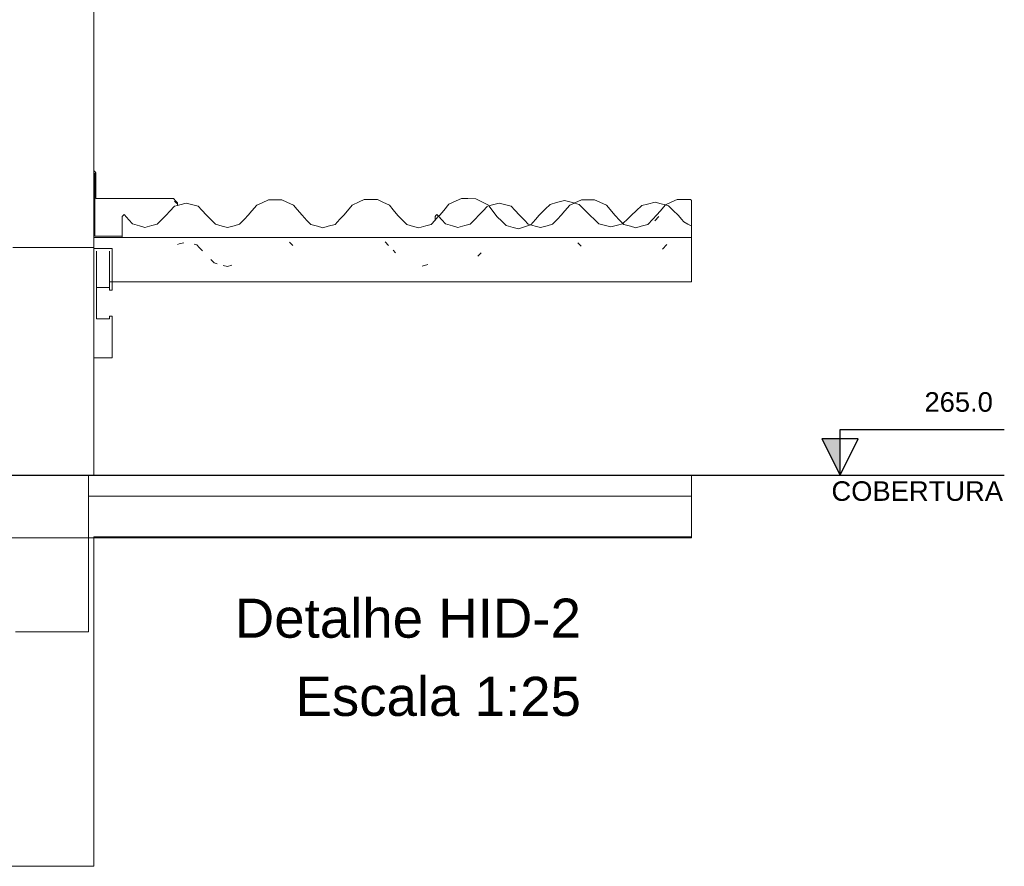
# Model space of a CAD drawing. Header units: millimetres. Extents: x -16331 to -10174, y -4135 to -3584.
# Tile 302 of 456: x -10255 to -10248, y -4014 to -4007. Entities that reach past the tile are written whole.
import ezdxf

# ---------------------------------------------------------------- set-up
doc = ezdxf.new("R2010")
doc.units = ezdxf.units.MM
doc.layers.add('DI-Eixos', color=7, linetype='Continuous')
doc.layers.add('DI-Níveis', color=7, linetype='Continuous')
for name, color, linetype, lineweight in [('DI-Elementos externos em corte', 9, 'Continuous', 18), ('DI-Elementos externos em vista', 9, 'Continuous', 5), ('DI-Títulos', 3, 'Continuous', 5), ('IFC-IfcBuildingElementProxy-Contorno', 250, 'Continuous', 5), ('IFC-IfcRoof-Contorno', 250, 'Continuous', 5)]:
    doc.layers.add(name, color=color, linetype=linetype, lineweight=lineweight)
doc.styles.add('Arial', font='arial.ttf', dxfattribs={"height": 100})

msp = doc.modelspace()

# ---------------------------------------------------------------- hatches: boundary and pattern name
at = {"layer": 'DI-Níveis', "linetype": 'Continuous'}
msp.add_hatch(color=7, dxfattribs=at).paths.add_polyline_path([(-10249.0851, -4010.7552), (-10249.0851, -4010.4752), (-10249.2251, -4010.4752)])

# ---------------------------------------------------------------- linework, layer by layer
at = {"layer": 'DI-Eixos'}
msp.add_line((-10269.9654, -4010.7552), (-10247.8251, -4010.7552), dxfattribs=at)
at = {"layer": 'DI-Elementos externos em corte'}
for p, q in [((-10254.8079, -4008.3905), (-10254.8079, -4006.5444)), ((-10254.8079, -4008.4201), (-10254.8079, -4008.3905)), ((-10254.8079, -4008.7104), (-10254.8079, -4008.4201)), ((-10254.8038, -4008.4242), (-10254.8079, -4008.4201)), ((-10254.7919, -4008.4362), (-10254.8038, -4008.4242)), ((-10254.7999, -4008.4396), (-10254.7999, -4008.5182)), ((-10254.7919, -4008.557), (-10254.7919, -4008.4362)), ((-10254.7999, -4008.5182), (-10254.7999, -4008.6418)), ((-10254.7919, -4008.6337), (-10254.7919, -4008.557)), ((-10254.428, -4008.6337), (-10254.7919, -4008.6337)), ((-10254.1966, -4008.6337), (-10254.428, -4008.6337)), ((-10254.1779, -4008.6527), (-10254.1966, -4008.6337)), ((-10254.1889, -4008.6529), (-10254.1716, -4008.6704)), ((-10254.166, -4008.6647), (-10254.1779, -4008.6527)), ((-10253.467, -4008.6423), (-10253.518, -4008.6658)), ((-10253.4231, -4008.6423), (-10253.467, -4008.6423)), ((-10253.3671, -4008.6424), (-10253.4231, -4008.6423)), ((-10253.3273, -4008.6609), (-10253.3671, -4008.6424)), ((-10252.7335, -4008.6409), (-10252.7738, -4008.6595)), ((-10252.6891, -4008.6411), (-10252.7335, -4008.6409)), ((-10252.6325, -4008.6413), (-10252.6891, -4008.6411)), ((-10252.5923, -4008.6601), (-10252.6325, -4008.6413)), ((-10252.0301, -4008.6516), (-10252.0855, -4008.6768)), ((-10251.9868, -4008.6318), (-10252.0301, -4008.6516)), ((-10251.9393, -4008.6329), (-10251.9868, -4008.6318)), ((-10251.8786, -4008.6343), (-10251.9393, -4008.6329)), ((-10251.8362, -4008.656), (-10251.8786, -4008.6343)), ((-10251.1972, -4008.6473), (-10251.2601, -4008.6643)), ((-10251.148, -4008.6606), (-10251.1972, -4008.6473)), ((-10251.0669, -4008.6423), (-10251.1179, -4008.6658)), ((-10251.023, -4008.6423), (-10251.0669, -4008.6423)), ((-10250.967, -4008.6424), (-10251.023, -4008.6423)), ((-10250.9272, -4008.6609), (-10250.967, -4008.6424)), ((-10250.3334, -4008.6409), (-10250.3737, -4008.6595)), ((-10250.289, -4008.6411), (-10250.3334, -4008.6409)), ((-10250.2324, -4008.6413), (-10250.289, -4008.6411)), ((-10250.2292, -4008.6428), (-10250.2324, -4008.6413)), ((-10250.2251, -4008.6447), (-10250.2292, -4008.6428)), ((-10250.2251, -4008.6666), (-10250.2251, -4008.6447)), ((-10254.8079, -4008.933), (-10254.8079, -4008.7104)), ((-10254.2256, -4008.7306), (-10254.2542, -4008.7604)), ((-10254.1889, -4008.6924), (-10254.2256, -4008.7306)), ((-10254.166, -4008.6861), (-10254.1889, -4008.6924)), ((-10254.1716, -4008.6704), (-10254.166, -4008.6647)), ((-10254.1583, -4008.6839), (-10254.166, -4008.6861)), ((-10254.1492, -4008.6815), (-10254.1583, -4008.6839)), ((-10254.0985, -4008.6674), (-10254.1492, -4008.6815)), ((-10254.0588, -4008.6784), (-10254.0985, -4008.6674)), ((-10254.008, -4008.6924), (-10254.0588, -4008.6784)), ((-10253.9794, -4008.7222), (-10254.008, -4008.6924)), ((-10253.9427, -4008.7604), (-10253.9794, -4008.7222)), ((-10253.5947, -4008.727), (-10253.6234, -4008.7604)), ((-10253.5579, -4008.6841), (-10253.5947, -4008.727)), ((-10253.518, -4008.6658), (-10253.5579, -4008.6841)), ((-10253.2763, -4008.6845), (-10253.3273, -4008.6609)), ((-10253.2477, -4008.718), (-10253.2763, -4008.6845)), ((-10253.2111, -4008.761), (-10253.2477, -4008.718)), ((-10252.8624, -4008.7266), (-10252.8914, -4008.7604)), ((-10252.8254, -4008.6832), (-10252.8624, -4008.7266)), ((-10252.7738, -4008.6595), (-10252.8254, -4008.6832)), ((-10252.5409, -4008.6843), (-10252.5923, -4008.6601)), ((-10252.5123, -4008.7184), (-10252.5409, -4008.6843)), ((-10252.4755, -4008.762), (-10252.5123, -4008.7184)), ((-10252.1247, -4008.7238), (-10252.1553, -4008.7604)), ((-10252.0855, -4008.6768), (-10252.1247, -4008.7238)), ((-10251.8255, -4008.7306), (-10251.8541, -4008.7604)), ((-10251.782, -4008.6837), (-10251.8362, -4008.656)), ((-10251.7888, -4008.6924), (-10251.8255, -4008.7306)), ((-10251.7777, -4008.6893), (-10251.782, -4008.6837)), ((-10251.7491, -4008.6815), (-10251.7777, -4008.6893)), ((-10251.753, -4008.7217), (-10251.7777, -4008.6893)), ((-10251.716, -4008.7704), (-10251.753, -4008.7217)), ((-10251.6984, -4008.6674), (-10251.7491, -4008.6815)), ((-10251.6587, -4008.6784), (-10251.6984, -4008.6674)), ((-10251.6079, -4008.6924), (-10251.6587, -4008.6784)), ((-10251.5793, -4008.7222), (-10251.6079, -4008.6924)), ((-10251.5426, -4008.7604), (-10251.5793, -4008.7222)), ((-10251.3452, -4008.7139), (-10251.3914, -4008.7604)), ((-10251.3092, -4008.6776), (-10251.3452, -4008.7139)), ((-10251.2601, -4008.6643), (-10251.3092, -4008.6776)), ((-10251.1946, -4008.727), (-10251.2233, -4008.7604)), ((-10251.1578, -4008.6841), (-10251.1946, -4008.727)), ((-10251.122, -4008.6676), (-10251.1578, -4008.6841)), ((-10251.122, -4008.6676), (-10251.148, -4008.6606)), ((-10251.1179, -4008.6658), (-10251.122, -4008.6676)), ((-10251.0851, -4008.6776), (-10251.122, -4008.6676)), ((-10251.0491, -4008.7139), (-10251.0851, -4008.6776)), ((-10251.003, -4008.7604), (-10251.0491, -4008.7139)), ((-10250.8762, -4008.6845), (-10250.9272, -4008.6609)), ((-10250.8476, -4008.718), (-10250.8762, -4008.6845)), ((-10250.811, -4008.761), (-10250.8476, -4008.718)), ((-10250.6496, -4008.7281), (-10250.6836, -4008.7604)), ((-10250.6059, -4008.6866), (-10250.6496, -4008.7281)), ((-10250.5606, -4008.6752), (-10250.6059, -4008.6866)), ((-10250.5026, -4008.6605), (-10250.5606, -4008.6752)), ((-10250.4574, -4008.6729), (-10250.5026, -4008.6605)), ((-10250.4623, -4008.7266), (-10250.4913, -4008.7604)), ((-10250.4253, -4008.6832), (-10250.4623, -4008.7266)), ((-10250.4242, -4008.682), (-10250.4574, -4008.6729)), ((-10250.4232, -4008.6823), (-10250.4242, -4008.682)), ((-10250.3737, -4008.6595), (-10250.4232, -4008.6823)), ((-10250.3997, -4008.6887), (-10250.4232, -4008.6823)), ((-10250.3663, -4008.7217), (-10250.3997, -4008.6887)), ((-10250.3235, -4008.764), (-10250.3663, -4008.7217)), ((-10250.2251, -4008.6721), (-10250.2251, -4008.6666)), ((-10254.5762, -4008.7556), (-10254.5909, -4008.7706)), ((-10254.5389, -4008.7959), (-10254.5762, -4008.7556)), ((-10254.5099, -4008.8272), (-10254.5389, -4008.7959)), ((-10254.2842, -4008.7909), (-10254.3227, -4008.8301)), ((-10254.2542, -4008.7604), (-10254.2842, -4008.7909)), ((-10253.9051, -4008.7996), (-10253.9427, -4008.7604)), ((-10253.8758, -4008.8301), (-10253.9051, -4008.7996)), ((-10253.6527, -4008.791), (-10253.6903, -4008.8301)), ((-10253.6234, -4008.7604), (-10253.6527, -4008.791)), ((-10253.1734, -4008.8005), (-10253.2111, -4008.761)), ((-10253.1442, -4008.8313), (-10253.1734, -4008.8005)), ((-10252.9206, -4008.7913), (-10252.958, -4008.831)), ((-10252.8914, -4008.7604), (-10252.9206, -4008.7913)), ((-10252.4378, -4008.8018), (-10252.4755, -4008.762)), ((-10252.4085, -4008.8328), (-10252.4378, -4008.8018)), ((-10252.1908, -4008.7987), (-10252.2216, -4008.8319)), ((-10252.1844, -4008.764), (-10252.1908, -4008.7706)), ((-10252.1843, -4008.7917), (-10252.1908, -4008.7987)), ((-10252.1761, -4008.7556), (-10252.1844, -4008.764)), ((-10252.1635, -4008.7693), (-10252.1843, -4008.7917)), ((-10252.1635, -4008.7693), (-10252.1761, -4008.7556)), ((-10252.1553, -4008.7604), (-10252.1635, -4008.7693)), ((-10252.1388, -4008.7959), (-10252.1635, -4008.7693)), ((-10252.1098, -4008.8272), (-10252.1388, -4008.7959)), ((-10251.8841, -4008.7909), (-10251.9226, -4008.8301)), ((-10251.8541, -4008.7604), (-10251.8841, -4008.7909)), ((-10251.6768, -4008.8099), (-10251.716, -4008.7704)), ((-10251.505, -4008.7996), (-10251.5426, -4008.7604)), ((-10251.4757, -4008.8301), (-10251.505, -4008.7996)), ((-10251.42, -4008.793), (-10251.4567, -4008.8348)), ((-10251.3914, -4008.7604), (-10251.42, -4008.793)), ((-10251.2526, -4008.791), (-10251.2902, -4008.8301)), ((-10251.2233, -4008.7604), (-10251.2526, -4008.791)), ((-10250.9645, -4008.7973), (-10251.003, -4008.7604)), ((-10250.9346, -4008.8261), (-10250.9645, -4008.7973)), ((-10250.7733, -4008.8005), (-10250.811, -4008.761)), ((-10250.7505, -4008.8246), (-10250.7733, -4008.8005)), ((-10250.7135, -4008.7892), (-10250.7505, -4008.8246)), ((-10250.6836, -4008.7604), (-10250.7135, -4008.7892)), ((-10250.5205, -4008.7913), (-10250.5579, -4008.831)), ((-10250.4913, -4008.7604), (-10250.5205, -4008.7913)), ((-10250.5063, -4008.8046), (-10250.4738, -4008.7703)), ((-10250.3003, -4008.7909), (-10250.3235, -4008.764)), ((-10250.2823, -4008.8118), (-10250.3003, -4008.7909)), ((-10254.4574, -4008.8426), (-10254.5099, -4008.8272)), ((-10254.4166, -4008.8546), (-10254.4574, -4008.8426)), ((-10254.3638, -4008.8408), (-10254.4166, -4008.8546)), ((-10254.3227, -4008.8301), (-10254.3638, -4008.8408)), ((-10253.8236, -4008.8446), (-10253.8758, -4008.8301)), ((-10253.783, -4008.8558), (-10253.8236, -4008.8446)), ((-10253.7309, -4008.8413), (-10253.783, -4008.8558)), ((-10253.6903, -4008.8301), (-10253.7309, -4008.8413)), ((-10253.0918, -4008.8458), (-10253.1442, -4008.8313)), ((-10253.0511, -4008.8571), (-10253.0918, -4008.8458)), ((-10253.0104, -4008.8457), (-10253.0511, -4008.8571)), ((-10252.958, -4008.831), (-10253.0104, -4008.8457)), ((-10252.3558, -4008.8473), (-10252.4085, -4008.8328)), ((-10252.3149, -4008.8586), (-10252.3558, -4008.8473)), ((-10252.2624, -4008.8436), (-10252.3149, -4008.8586)), ((-10252.2216, -4008.8319), (-10252.2624, -4008.8436)), ((-10252.0573, -4008.8426), (-10252.1098, -4008.8272)), ((-10252.0165, -4008.8546), (-10252.0573, -4008.8426)), ((-10251.9637, -4008.8408), (-10252.0165, -4008.8546)), ((-10251.9226, -4008.8301), (-10251.9637, -4008.8408)), ((-10251.6463, -4008.8406), (-10251.6768, -4008.8099)), ((-10251.5925, -4008.854), (-10251.6463, -4008.8406)), ((-10251.5507, -4008.8644), (-10251.5925, -4008.854)), ((-10251.4978, -4008.8478), (-10251.5507, -4008.8644)), ((-10251.4577, -4008.8351), (-10251.4978, -4008.8478)), ((-10251.4577, -4008.8351), (-10251.4757, -4008.8301)), ((-10251.4567, -4008.8348), (-10251.4577, -4008.8351)), ((-10251.4235, -4008.8446), (-10251.4577, -4008.8351)), ((-10251.3829, -4008.8558), (-10251.4235, -4008.8446)), ((-10251.3308, -4008.8413), (-10251.3829, -4008.8558)), ((-10251.2902, -4008.8301), (-10251.3308, -4008.8413)), ((-10250.8832, -4008.8395), (-10250.9346, -4008.8261)), ((-10250.8433, -4008.8499), (-10250.8832, -4008.8395)), ((-10250.7919, -4008.8365), (-10250.8433, -4008.8499)), ((-10250.752, -4008.8261), (-10250.7919, -4008.8365)), ((-10250.7505, -4008.8246), (-10250.752, -4008.8261)), ((-10250.7496, -4008.8255), (-10250.7505, -4008.8246)), ((-10250.7441, -4008.8313), (-10250.7496, -4008.8255)), ((-10250.6917, -4008.8458), (-10250.7441, -4008.8313)), ((-10250.651, -4008.8571), (-10250.6917, -4008.8458)), ((-10250.6103, -4008.8457), (-10250.651, -4008.8571)), ((-10250.5579, -4008.831), (-10250.6103, -4008.8457)), ((-10250.2516, -4008.8292), (-10250.2823, -4008.8118)), ((-10250.2277, -4008.8428), (-10250.2516, -4008.8292)), ((-10250.2265, -4008.843), (-10250.2277, -4008.8428)), ((-10250.2251, -4008.8432), (-10250.2265, -4008.843)), ((-10250.2251, -4008.8535), (-10250.2251, -4008.8432)), ((-10250.2251, -4008.8539), (-10250.2251, -4008.8535)), ((-10250.2251, -4008.8632), (-10250.2251, -4008.8539)), ((-10254.8079, -4008.933), (-10254.8079, -4008.9672)), ((-10254.7047, -4008.933), (-10254.8079, -4008.933)), ((-10254.8079, -4009.0094), (-10254.8079, -4008.933)), ((-10254.5928, -4008.933), (-10254.7047, -4008.933)), ((-10254.4312, -4008.933), (-10254.5928, -4008.933)), ((-10254.2195, -4008.933), (-10254.4312, -4008.933)), ((-10254.1877, -4008.933), (-10254.2195, -4008.933)), ((-10254.166, -4008.933), (-10254.1877, -4008.933)), ((-10254.1555, -4008.933), (-10254.166, -4008.933)), ((-10254.1256, -4008.933), (-10254.1555, -4008.933)), ((-10254.1231, -4008.933), (-10254.1256, -4008.933)), ((-10254.0724, -4008.933), (-10254.1231, -4008.933)), ((-10254.0714, -4008.933), (-10254.0724, -4008.933)), ((-10253.9775, -4008.933), (-10254.0714, -4008.933)), ((-10253.9119, -4008.933), (-10253.9775, -4008.933)), ((-10253.8549, -4008.933), (-10253.9119, -4008.933)), ((-10253.6057, -4008.933), (-10253.8549, -4008.933)), ((-10253.4948, -4008.933), (-10253.6057, -4008.933)), ((-10253.4276, -4008.933), (-10253.4948, -4008.933)), ((-10253.406, -4008.933), (-10253.4276, -4008.933)), ((-10253.3393, -4008.933), (-10253.406, -4008.933)), ((-10252.9863, -4008.933), (-10253.3393, -4008.933)), ((-10252.8046, -4008.933), (-10252.9863, -4008.933)), ((-10252.6897, -4008.933), (-10252.8046, -4008.933)), ((-10252.6778, -4008.933), (-10252.6897, -4008.933)), ((-10252.6039, -4008.933), (-10252.6778, -4008.933)), ((-10252.6029, -4008.933), (-10252.6039, -4008.933)), ((-10252.3266, -4008.933), (-10252.6029, -4008.933)), ((-10252.3046, -4008.933), (-10252.3266, -4008.933)), ((-10252.1927, -4008.933), (-10252.3046, -4008.933)), ((-10252.0416, -4008.933), (-10252.1927, -4008.933)), ((-10252.0307, -4008.933), (-10252.0416, -4008.933)), ((-10251.9899, -4008.933), (-10252.0307, -4008.933)), ((-10251.8855, -4008.933), (-10251.9899, -4008.933)), ((-10251.8424, -4008.933), (-10251.8855, -4008.933)), ((-10251.8337, -4008.933), (-10251.8424, -4008.933)), ((-10251.8194, -4008.933), (-10251.8337, -4008.933)), ((-10251.7255, -4008.933), (-10251.8194, -4008.933)), ((-10251.723, -4008.933), (-10251.7255, -4008.933)), ((-10251.6723, -4008.933), (-10251.723, -4008.933)), ((-10251.6713, -4008.933), (-10251.6723, -4008.933)), ((-10251.662, -4008.933), (-10251.6713, -4008.933)), ((-10251.5774, -4008.933), (-10251.662, -4008.933)), ((-10251.2626, -4008.933), (-10251.5774, -4008.933)), ((-10251.252, -4008.933), (-10251.2626, -4008.933)), ((-10251.2055, -4008.933), (-10251.252, -4008.933)), ((-10251.1409, -4008.933), (-10251.2055, -4008.933)), ((-10251.1365, -4008.933), (-10251.1409, -4008.933)), ((-10251.0947, -4008.933), (-10251.1365, -4008.933)), ((-10251.0275, -4008.933), (-10251.0947, -4008.933)), ((-10251.0059, -4008.933), (-10251.0275, -4008.933)), ((-10250.9392, -4008.933), (-10251.0059, -4008.933)), ((-10250.6967, -4008.933), (-10250.9392, -4008.933)), ((-10250.6114, -4008.933), (-10250.6967, -4008.933)), ((-10250.6078, -4008.933), (-10250.6114, -4008.933)), ((-10250.5912, -4008.933), (-10250.6078, -4008.933)), ((-10250.5444, -4008.933), (-10250.5912, -4008.933)), ((-10250.4656, -4008.933), (-10250.5444, -4008.933)), ((-10250.4398, -4008.933), (-10250.4656, -4008.933)), ((-10250.4042, -4008.933), (-10250.4398, -4008.933)), ((-10250.3636, -4008.933), (-10250.4042, -4008.933)), ((-10250.2895, -4008.933), (-10250.3636, -4008.933)), ((-10250.2777, -4008.933), (-10250.2895, -4008.933)), ((-10250.2251, -4008.933), (-10250.2777, -4008.933)), ((-10250.2251, -4008.9511), (-10250.2251, -4008.933)), ((-10250.2251, -4008.9886), (-10250.2251, -4008.9511)), ((-10254.8079, -4009.0095), (-10255.4279, -4009.0095)), ((-10254.8079, -4008.9672), (-10254.8079, -4008.9937)), ((-10254.8079, -4009.0169), (-10254.8079, -4009.0095)), ((-10254.753, -4009.0169), (-10254.8079, -4009.0169)), ((-10254.8079, -4009.0169), (-10254.8079, -4009.2726)), ((-10254.8079, -4009.2726), (-10254.8079, -4009.0169)), ((-10254.6679, -4009.0169), (-10254.753, -4009.0169)), ((-10254.6679, -4009.0414), (-10254.6679, -4009.0169)), ((-10250.2251, -4008.991), (-10250.2251, -4008.9886)), ((-10250.2251, -4008.9937), (-10250.2251, -4008.991)), ((-10254.7879, -4009.2726), (-10254.7879, -4009.0371)), ((-10254.6879, -4009.0371), (-10254.6879, -4009.0494)), ((-10254.6879, -4009.0494), (-10254.6879, -4009.0573)), ((-10254.6679, -4009.0573), (-10254.6679, -4009.0414)), ((-10254.8079, -4009.2726), (-10254.8079, -4009.316)), ((-10254.8079, -4009.854), (-10254.8079, -4009.2726)), ((-10254.8079, -4009.316), (-10254.8079, -4009.3577)), ((-10254.7879, -4009.316), (-10254.7879, -4009.2726)), ((-10254.7879, -4009.3532), (-10254.7879, -4009.316)), ((-10254.8079, -4009.3577), (-10254.8079, -4009.575)), ((-10254.7879, -4009.5548), (-10254.7879, -4009.3532)), ((-10254.7492, -4009.5548), (-10254.7879, -4009.5548)), ((-10254.6879, -4009.5548), (-10254.7492, -4009.5548)), ((-10254.6879, -4009.5346), (-10254.6879, -4009.547)), ((-10254.6802, -4009.5346), (-10254.6879, -4009.5346)), ((-10254.6879, -4009.547), (-10254.6879, -4009.5548)), ((-10254.6679, -4009.5346), (-10254.6802, -4009.5346)), ((-10254.6679, -4009.5594), (-10254.6679, -4009.5346)), ((-10254.6679, -4009.575), (-10254.6679, -4009.5594)), ((-10254.8079, -4010.2052), (-10254.8079, -4009.854)), ((-10254.8079, -4010.2473), (-10254.8079, -4010.2052)), ((-10254.8079, -4010.2531), (-10254.8079, -4010.2473)), ((-10254.8079, -4010.7556), (-10254.8079, -4010.2531)), ((-10254.8479, -4010.7556), (-10255.4079, -4010.7556)), ((-10255.4079, -4010.7556), (-10255.2805, -4010.7556)), ((-10255.1125, -4010.7556), (-10255.4079, -4010.7556)), ((-10255.2805, -4010.7556), (-10255.1378, -4010.7556)), ((-10255.1378, -4010.7556), (-10254.8479, -4010.7556)), ((-10254.8479, -4010.7556), (-10255.1125, -4010.7556)), ((-10254.8079, -4010.7556), (-10254.8479, -4010.7556)), ((-10254.8479, -4010.7556), (-10254.8079, -4010.7556)), ((-10254.8479, -4011.2356), (-10254.8479, -4010.7556)), ((-10254.8479, -4010.7556), (-10254.8479, -4010.8139)), ((-10254.8079, -4010.7556), (-10254.8479, -4010.7556)), ((-10250.2251, -4010.7556), (-10254.8079, -4010.7556)), ((-10250.2251, -4010.7556), (-10251.622, -4010.7556)), ((-10250.2251, -4010.9156), (-10250.2251, -4010.7556)), ((-10250.2251, -4010.7808), (-10250.2251, -4010.7556)), ((-10254.8479, -4010.8139), (-10254.8479, -4010.9156)), ((-10250.2251, -4010.8925), (-10250.2251, -4010.7808)), ((-10254.8479, -4010.9156), (-10251.622, -4010.9156)), ((-10251.622, -4010.9156), (-10250.2251, -4010.9156)), ((-10250.2251, -4010.9156), (-10250.2251, -4010.8925)), ((-10250.2251, -4011.1028), (-10250.2251, -4010.9156)), ((-10250.2251, -4011.2276), (-10250.2251, -4011.1028)), ((-10255.4475, -4011.2356), (-10254.8079, -4011.2356)), ((-10255.1505, -4011.2356), (-10255.4079, -4011.2356)), ((-10254.8479, -4011.2356), (-10255.1505, -4011.2356)), ((-10254.8079, -4011.2356), (-10254.8479, -4011.2356)), ((-10254.8479, -4011.3886), (-10254.8479, -4011.2356)), ((-10254.8079, -4011.2276), (-10254.8079, -4011.2305)), ((-10251.8927, -4011.2276), (-10254.8079, -4011.2276)), ((-10254.8079, -4011.2305), (-10254.8079, -4011.2356)), ((-10254.8079, -4011.2356), (-10254.6055, -4011.2356)), ((-10254.8079, -4011.2356), (-10251.3144, -4011.2356)), ((-10254.8075, -4011.2356), (-10254.8079, -4011.2356)), ((-10254.8075, -4011.9556), (-10254.8075, -4011.2356)), ((-10254.6055, -4011.2356), (-10250.2251, -4011.2356)), ((-10250.2251, -4011.2276), (-10251.8927, -4011.2276)), ((-10251.3144, -4011.2356), (-10250.2251, -4011.2356)), ((-10250.2251, -4011.2356), (-10250.2251, -4011.2276)), ((-10250.2251, -4011.2337), (-10250.2251, -4011.2276)), ((-10250.2251, -4011.2347), (-10250.2251, -4011.2337)), ((-10250.2251, -4011.2356), (-10250.2251, -4011.2347)), ((-10254.8479, -4011.9556), (-10254.8479, -4011.3886)), ((-10255.4079, -4011.9556), (-10255.1433, -4011.9556)), ((-10255.1433, -4011.9556), (-10254.8479, -4011.9556)), ((-10254.8075, -4012.6277), (-10254.8075, -4011.9556)), ((-10254.8075, -4013.7556), (-10254.8075, -4012.6277)), ((-10255.4475, -4013.7556), (-10255.2392, -4013.7556)), ((-10255.2392, -4013.7556), (-10255.0481, -4013.7556)), ((-10255.0481, -4013.7556), (-10254.8075, -4013.7556))]:
    msp.add_line(p, q, dxfattribs=at)
at = {"layer": 'DI-Elementos externos em corte', "lineweight": 5}
for p, q in [((-10254.8079, -4008.3905), (-10254.8079, -4006.5444)), ((-10254.8079, -4008.4201), (-10254.8079, -4008.3905)), ((-10254.8079, -4008.7104), (-10254.8079, -4008.4201)), ((-10254.8038, -4008.4242), (-10254.8079, -4008.4201)), ((-10254.7919, -4008.4362), (-10254.8038, -4008.4242)), ((-10254.7999, -4008.4396), (-10254.7999, -4008.5182)), ((-10254.7919, -4008.557), (-10254.7919, -4008.4362)), ((-10254.7999, -4008.5182), (-10254.7999, -4008.6418)), ((-10254.7919, -4008.6337), (-10254.7919, -4008.557)), ((-10254.428, -4008.6337), (-10254.7919, -4008.6337)), ((-10254.1966, -4008.6337), (-10254.428, -4008.6337)), ((-10254.1779, -4008.6527), (-10254.1966, -4008.6337)), ((-10254.1889, -4008.6529), (-10254.1716, -4008.6704)), ((-10254.166, -4008.6647), (-10254.1779, -4008.6527)), ((-10253.467, -4008.6423), (-10253.518, -4008.6658)), ((-10253.4231, -4008.6423), (-10253.467, -4008.6423)), ((-10253.3671, -4008.6424), (-10253.4231, -4008.6423)), ((-10253.3273, -4008.6609), (-10253.3671, -4008.6424)), ((-10252.7335, -4008.6409), (-10252.7738, -4008.6595)), ((-10252.6891, -4008.6411), (-10252.7335, -4008.6409)), ((-10252.6325, -4008.6413), (-10252.6891, -4008.6411)), ((-10252.5923, -4008.6601), (-10252.6325, -4008.6413)), ((-10252.0301, -4008.6516), (-10252.0855, -4008.6768)), ((-10251.9868, -4008.6318), (-10252.0301, -4008.6516)), ((-10251.9393, -4008.6329), (-10251.9868, -4008.6318)), ((-10251.8786, -4008.6343), (-10251.9393, -4008.6329)), ((-10251.8362, -4008.656), (-10251.8786, -4008.6343)), ((-10251.1972, -4008.6473), (-10251.2601, -4008.6643)), ((-10251.148, -4008.6606), (-10251.1972, -4008.6473)), ((-10251.0669, -4008.6423), (-10251.1179, -4008.6658)), ((-10251.023, -4008.6423), (-10251.0669, -4008.6423)), ((-10250.967, -4008.6424), (-10251.023, -4008.6423)), ((-10250.9272, -4008.6609), (-10250.967, -4008.6424)), ((-10250.3334, -4008.6409), (-10250.3737, -4008.6595)), ((-10250.289, -4008.6411), (-10250.3334, -4008.6409)), ((-10250.2324, -4008.6413), (-10250.289, -4008.6411)), ((-10250.2292, -4008.6428), (-10250.2324, -4008.6413)), ((-10250.2251, -4008.6447), (-10250.2292, -4008.6428)), ((-10250.2251, -4008.6666), (-10250.2251, -4008.6447)), ((-10254.8079, -4008.933), (-10254.8079, -4008.7104)), ((-10254.2256, -4008.7306), (-10254.2542, -4008.7604)), ((-10254.1889, -4008.6924), (-10254.2256, -4008.7306)), ((-10254.166, -4008.6861), (-10254.1889, -4008.6924)), ((-10254.1716, -4008.6704), (-10254.166, -4008.6647)), ((-10254.1583, -4008.6839), (-10254.166, -4008.6861)), ((-10254.1492, -4008.6815), (-10254.1583, -4008.6839)), ((-10254.0985, -4008.6674), (-10254.1492, -4008.6815)), ((-10254.0588, -4008.6784), (-10254.0985, -4008.6674)), ((-10254.008, -4008.6924), (-10254.0588, -4008.6784)), ((-10253.9794, -4008.7222), (-10254.008, -4008.6924)), ((-10253.9427, -4008.7604), (-10253.9794, -4008.7222)), ((-10253.5947, -4008.727), (-10253.6234, -4008.7604)), ((-10253.5579, -4008.6841), (-10253.5947, -4008.727)), ((-10253.518, -4008.6658), (-10253.5579, -4008.6841)), ((-10253.2763, -4008.6845), (-10253.3273, -4008.6609)), ((-10253.2477, -4008.718), (-10253.2763, -4008.6845)), ((-10253.2111, -4008.761), (-10253.2477, -4008.718)), ((-10252.8624, -4008.7266), (-10252.8914, -4008.7604)), ((-10252.8254, -4008.6832), (-10252.8624, -4008.7266)), ((-10252.7738, -4008.6595), (-10252.8254, -4008.6832)), ((-10252.5409, -4008.6843), (-10252.5923, -4008.6601)), ((-10252.5123, -4008.7184), (-10252.5409, -4008.6843)), ((-10252.4755, -4008.762), (-10252.5123, -4008.7184)), ((-10252.1247, -4008.7238), (-10252.1553, -4008.7604)), ((-10252.0855, -4008.6768), (-10252.1247, -4008.7238)), ((-10251.8255, -4008.7306), (-10251.8541, -4008.7604)), ((-10251.782, -4008.6837), (-10251.8362, -4008.656)), ((-10251.7888, -4008.6924), (-10251.8255, -4008.7306)), ((-10251.7777, -4008.6893), (-10251.782, -4008.6837)), ((-10251.7491, -4008.6815), (-10251.7777, -4008.6893)), ((-10251.753, -4008.7217), (-10251.7777, -4008.6893)), ((-10251.716, -4008.7704), (-10251.753, -4008.7217)), ((-10251.6984, -4008.6674), (-10251.7491, -4008.6815)), ((-10251.6587, -4008.6784), (-10251.6984, -4008.6674)), ((-10251.6079, -4008.6924), (-10251.6587, -4008.6784)), ((-10251.5793, -4008.7222), (-10251.6079, -4008.6924)), ((-10251.5426, -4008.7604), (-10251.5793, -4008.7222)), ((-10251.3452, -4008.7139), (-10251.3914, -4008.7604)), ((-10251.3092, -4008.6776), (-10251.3452, -4008.7139)), ((-10251.2601, -4008.6643), (-10251.3092, -4008.6776)), ((-10251.1946, -4008.727), (-10251.2233, -4008.7604)), ((-10251.1578, -4008.6841), (-10251.1946, -4008.727)), ((-10251.122, -4008.6676), (-10251.1578, -4008.6841)), ((-10251.122, -4008.6676), (-10251.148, -4008.6606)), ((-10251.1179, -4008.6658), (-10251.122, -4008.6676)), ((-10251.0851, -4008.6776), (-10251.122, -4008.6676)), ((-10251.0491, -4008.7139), (-10251.0851, -4008.6776)), ((-10251.003, -4008.7604), (-10251.0491, -4008.7139)), ((-10250.8762, -4008.6845), (-10250.9272, -4008.6609)), ((-10250.8476, -4008.718), (-10250.8762, -4008.6845)), ((-10250.811, -4008.761), (-10250.8476, -4008.718)), ((-10250.6496, -4008.7281), (-10250.6836, -4008.7604)), ((-10250.6059, -4008.6866), (-10250.6496, -4008.7281)), ((-10250.5606, -4008.6752), (-10250.6059, -4008.6866)), ((-10250.5026, -4008.6605), (-10250.5606, -4008.6752)), ((-10250.4574, -4008.6729), (-10250.5026, -4008.6605)), ((-10250.4623, -4008.7266), (-10250.4913, -4008.7604)), ((-10250.4253, -4008.6832), (-10250.4623, -4008.7266)), ((-10250.4242, -4008.682), (-10250.4574, -4008.6729)), ((-10250.4232, -4008.6823), (-10250.4242, -4008.682)), ((-10250.3737, -4008.6595), (-10250.4232, -4008.6823)), ((-10250.3997, -4008.6887), (-10250.4232, -4008.6823)), ((-10250.3663, -4008.7217), (-10250.3997, -4008.6887)), ((-10250.3235, -4008.764), (-10250.3663, -4008.7217)), ((-10250.2251, -4008.6721), (-10250.2251, -4008.6666)), ((-10254.5762, -4008.7556), (-10254.5909, -4008.7706)), ((-10254.5389, -4008.7959), (-10254.5762, -4008.7556)), ((-10254.5099, -4008.8272), (-10254.5389, -4008.7959)), ((-10254.2842, -4008.7909), (-10254.3227, -4008.8301)), ((-10254.2542, -4008.7604), (-10254.2842, -4008.7909)), ((-10253.9051, -4008.7996), (-10253.9427, -4008.7604)), ((-10253.8758, -4008.8301), (-10253.9051, -4008.7996)), ((-10253.6527, -4008.791), (-10253.6903, -4008.8301)), ((-10253.6234, -4008.7604), (-10253.6527, -4008.791)), ((-10253.1734, -4008.8005), (-10253.2111, -4008.761)), ((-10253.1442, -4008.8313), (-10253.1734, -4008.8005)), ((-10252.9206, -4008.7913), (-10252.958, -4008.831)), ((-10252.8914, -4008.7604), (-10252.9206, -4008.7913)), ((-10252.4378, -4008.8018), (-10252.4755, -4008.762)), ((-10252.4085, -4008.8328), (-10252.4378, -4008.8018)), ((-10252.1908, -4008.7987), (-10252.2216, -4008.8319)), ((-10252.1844, -4008.764), (-10252.1908, -4008.7706)), ((-10252.1843, -4008.7917), (-10252.1908, -4008.7987)), ((-10252.1761, -4008.7556), (-10252.1844, -4008.764)), ((-10252.1635, -4008.7693), (-10252.1843, -4008.7917)), ((-10252.1635, -4008.7693), (-10252.1761, -4008.7556)), ((-10252.1553, -4008.7604), (-10252.1635, -4008.7693)), ((-10252.1388, -4008.7959), (-10252.1635, -4008.7693)), ((-10252.1098, -4008.8272), (-10252.1388, -4008.7959)), ((-10251.8841, -4008.7909), (-10251.9226, -4008.8301)), ((-10251.8541, -4008.7604), (-10251.8841, -4008.7909)), ((-10251.6768, -4008.8099), (-10251.716, -4008.7704)), ((-10251.505, -4008.7996), (-10251.5426, -4008.7604)), ((-10251.4757, -4008.8301), (-10251.505, -4008.7996)), ((-10251.42, -4008.793), (-10251.4567, -4008.8348)), ((-10251.3914, -4008.7604), (-10251.42, -4008.793)), ((-10251.2526, -4008.791), (-10251.2902, -4008.8301)), ((-10251.2233, -4008.7604), (-10251.2526, -4008.791)), ((-10250.9645, -4008.7973), (-10251.003, -4008.7604)), ((-10250.9346, -4008.8261), (-10250.9645, -4008.7973)), ((-10250.7733, -4008.8005), (-10250.811, -4008.761)), ((-10250.7505, -4008.8246), (-10250.7733, -4008.8005)), ((-10250.7135, -4008.7892), (-10250.7505, -4008.8246)), ((-10250.6836, -4008.7604), (-10250.7135, -4008.7892)), ((-10250.5205, -4008.7913), (-10250.5579, -4008.831)), ((-10250.4913, -4008.7604), (-10250.5205, -4008.7913)), ((-10250.5063, -4008.8046), (-10250.4738, -4008.7703)), ((-10250.3003, -4008.7909), (-10250.3235, -4008.764)), ((-10250.2823, -4008.8118), (-10250.3003, -4008.7909)), ((-10254.4574, -4008.8426), (-10254.5099, -4008.8272)), ((-10254.4166, -4008.8546), (-10254.4574, -4008.8426)), ((-10254.3638, -4008.8408), (-10254.4166, -4008.8546)), ((-10254.3227, -4008.8301), (-10254.3638, -4008.8408)), ((-10253.8236, -4008.8446), (-10253.8758, -4008.8301)), ((-10253.783, -4008.8558), (-10253.8236, -4008.8446)), ((-10253.7309, -4008.8413), (-10253.783, -4008.8558)), ((-10253.6903, -4008.8301), (-10253.7309, -4008.8413)), ((-10253.0918, -4008.8458), (-10253.1442, -4008.8313)), ((-10253.0511, -4008.8571), (-10253.0918, -4008.8458)), ((-10253.0104, -4008.8457), (-10253.0511, -4008.8571)), ((-10252.958, -4008.831), (-10253.0104, -4008.8457)), ((-10252.3558, -4008.8473), (-10252.4085, -4008.8328)), ((-10252.3149, -4008.8586), (-10252.3558, -4008.8473)), ((-10252.2624, -4008.8436), (-10252.3149, -4008.8586)), ((-10252.2216, -4008.8319), (-10252.2624, -4008.8436)), ((-10252.0573, -4008.8426), (-10252.1098, -4008.8272)), ((-10252.0165, -4008.8546), (-10252.0573, -4008.8426)), ((-10251.9637, -4008.8408), (-10252.0165, -4008.8546)), ((-10251.9226, -4008.8301), (-10251.9637, -4008.8408)), ((-10251.6463, -4008.8406), (-10251.6768, -4008.8099)), ((-10251.5925, -4008.854), (-10251.6463, -4008.8406)), ((-10251.5507, -4008.8644), (-10251.5925, -4008.854)), ((-10251.4978, -4008.8478), (-10251.5507, -4008.8644)), ((-10251.4577, -4008.8351), (-10251.4978, -4008.8478)), ((-10251.4577, -4008.8351), (-10251.4757, -4008.8301)), ((-10251.4567, -4008.8348), (-10251.4577, -4008.8351)), ((-10251.4235, -4008.8446), (-10251.4577, -4008.8351)), ((-10251.3829, -4008.8558), (-10251.4235, -4008.8446)), ((-10251.3308, -4008.8413), (-10251.3829, -4008.8558)), ((-10251.2902, -4008.8301), (-10251.3308, -4008.8413)), ((-10250.8832, -4008.8395), (-10250.9346, -4008.8261)), ((-10250.8433, -4008.8499), (-10250.8832, -4008.8395)), ((-10250.7919, -4008.8365), (-10250.8433, -4008.8499)), ((-10250.752, -4008.8261), (-10250.7919, -4008.8365)), ((-10250.7505, -4008.8246), (-10250.752, -4008.8261)), ((-10250.7496, -4008.8255), (-10250.7505, -4008.8246)), ((-10250.7441, -4008.8313), (-10250.7496, -4008.8255)), ((-10250.6917, -4008.8458), (-10250.7441, -4008.8313)), ((-10250.651, -4008.8571), (-10250.6917, -4008.8458)), ((-10250.6103, -4008.8457), (-10250.651, -4008.8571)), ((-10250.5579, -4008.831), (-10250.6103, -4008.8457)), ((-10250.2516, -4008.8292), (-10250.2823, -4008.8118)), ((-10250.2277, -4008.8428), (-10250.2516, -4008.8292)), ((-10250.2265, -4008.843), (-10250.2277, -4008.8428)), ((-10250.2251, -4008.8432), (-10250.2265, -4008.843)), ((-10250.2251, -4008.8535), (-10250.2251, -4008.8432)), ((-10250.2251, -4008.8539), (-10250.2251, -4008.8535)), ((-10250.2251, -4008.8632), (-10250.2251, -4008.8539)), ((-10254.8079, -4008.933), (-10254.8079, -4008.9672)), ((-10254.7047, -4008.933), (-10254.8079, -4008.933)), ((-10254.8079, -4009.0094), (-10254.8079, -4008.933)), ((-10254.5928, -4008.933), (-10254.7047, -4008.933)), ((-10254.4312, -4008.933), (-10254.5928, -4008.933)), ((-10254.2195, -4008.933), (-10254.4312, -4008.933)), ((-10254.1877, -4008.933), (-10254.2195, -4008.933)), ((-10254.166, -4008.933), (-10254.1877, -4008.933)), ((-10254.1555, -4008.933), (-10254.166, -4008.933)), ((-10254.1256, -4008.933), (-10254.1555, -4008.933)), ((-10254.1231, -4008.933), (-10254.1256, -4008.933)), ((-10254.0724, -4008.933), (-10254.1231, -4008.933)), ((-10254.0714, -4008.933), (-10254.0724, -4008.933)), ((-10253.9775, -4008.933), (-10254.0714, -4008.933)), ((-10253.9119, -4008.933), (-10253.9775, -4008.933)), ((-10253.8549, -4008.933), (-10253.9119, -4008.933)), ((-10253.6057, -4008.933), (-10253.8549, -4008.933)), ((-10253.4948, -4008.933), (-10253.6057, -4008.933)), ((-10253.4276, -4008.933), (-10253.4948, -4008.933)), ((-10253.406, -4008.933), (-10253.4276, -4008.933)), ((-10253.3393, -4008.933), (-10253.406, -4008.933)), ((-10252.9863, -4008.933), (-10253.3393, -4008.933)), ((-10252.8046, -4008.933), (-10252.9863, -4008.933)), ((-10252.6897, -4008.933), (-10252.8046, -4008.933)), ((-10252.6778, -4008.933), (-10252.6897, -4008.933)), ((-10252.6039, -4008.933), (-10252.6778, -4008.933)), ((-10252.6029, -4008.933), (-10252.6039, -4008.933)), ((-10252.3266, -4008.933), (-10252.6029, -4008.933)), ((-10252.3046, -4008.933), (-10252.3266, -4008.933)), ((-10252.1927, -4008.933), (-10252.3046, -4008.933)), ((-10252.0416, -4008.933), (-10252.1927, -4008.933)), ((-10252.0307, -4008.933), (-10252.0416, -4008.933)), ((-10251.9899, -4008.933), (-10252.0307, -4008.933)), ((-10251.8855, -4008.933), (-10251.9899, -4008.933)), ((-10251.8424, -4008.933), (-10251.8855, -4008.933)), ((-10251.8337, -4008.933), (-10251.8424, -4008.933)), ((-10251.8194, -4008.933), (-10251.8337, -4008.933)), ((-10251.7255, -4008.933), (-10251.8194, -4008.933)), ((-10251.723, -4008.933), (-10251.7255, -4008.933)), ((-10251.6723, -4008.933), (-10251.723, -4008.933)), ((-10251.6713, -4008.933), (-10251.6723, -4008.933)), ((-10251.662, -4008.933), (-10251.6713, -4008.933)), ((-10251.5774, -4008.933), (-10251.662, -4008.933)), ((-10251.2626, -4008.933), (-10251.5774, -4008.933)), ((-10251.252, -4008.933), (-10251.2626, -4008.933)), ((-10251.2055, -4008.933), (-10251.252, -4008.933)), ((-10251.1409, -4008.933), (-10251.2055, -4008.933)), ((-10251.1365, -4008.933), (-10251.1409, -4008.933)), ((-10251.0947, -4008.933), (-10251.1365, -4008.933)), ((-10251.0275, -4008.933), (-10251.0947, -4008.933)), ((-10251.0059, -4008.933), (-10251.0275, -4008.933)), ((-10250.9392, -4008.933), (-10251.0059, -4008.933)), ((-10250.6967, -4008.933), (-10250.9392, -4008.933)), ((-10250.6114, -4008.933), (-10250.6967, -4008.933)), ((-10250.6078, -4008.933), (-10250.6114, -4008.933)), ((-10250.5912, -4008.933), (-10250.6078, -4008.933)), ((-10250.5444, -4008.933), (-10250.5912, -4008.933)), ((-10250.4656, -4008.933), (-10250.5444, -4008.933)), ((-10250.4398, -4008.933), (-10250.4656, -4008.933)), ((-10250.4042, -4008.933), (-10250.4398, -4008.933)), ((-10250.3636, -4008.933), (-10250.4042, -4008.933)), ((-10250.2895, -4008.933), (-10250.3636, -4008.933)), ((-10250.2777, -4008.933), (-10250.2895, -4008.933)), ((-10250.2251, -4008.933), (-10250.2777, -4008.933)), ((-10250.2251, -4008.9511), (-10250.2251, -4008.933)), ((-10250.2251, -4008.9886), (-10250.2251, -4008.9511)), ((-10254.8079, -4009.0095), (-10255.4279, -4009.0095)), ((-10254.8079, -4008.9672), (-10254.8079, -4008.9937)), ((-10254.8079, -4009.0169), (-10254.8079, -4009.0095)), ((-10254.753, -4009.0169), (-10254.8079, -4009.0169)), ((-10254.8079, -4009.0169), (-10254.8079, -4009.2726)), ((-10254.8079, -4009.2726), (-10254.8079, -4009.0169)), ((-10254.6679, -4009.0169), (-10254.753, -4009.0169)), ((-10254.6679, -4009.0414), (-10254.6679, -4009.0169)), ((-10250.2251, -4008.991), (-10250.2251, -4008.9886)), ((-10250.2251, -4008.9937), (-10250.2251, -4008.991)), ((-10254.7879, -4009.2726), (-10254.7879, -4009.0371)), ((-10254.6879, -4009.0371), (-10254.6879, -4009.0494)), ((-10254.6879, -4009.0494), (-10254.6879, -4009.0573)), ((-10254.6679, -4009.0573), (-10254.6679, -4009.0414)), ((-10254.8079, -4009.2726), (-10254.8079, -4009.316)), ((-10254.8079, -4009.854), (-10254.8079, -4009.2726)), ((-10254.8079, -4009.316), (-10254.8079, -4009.3577)), ((-10254.7879, -4009.316), (-10254.7879, -4009.2726)), ((-10254.7879, -4009.3532), (-10254.7879, -4009.316)), ((-10254.8079, -4009.3577), (-10254.8079, -4009.575)), ((-10254.7879, -4009.5548), (-10254.7879, -4009.3532)), ((-10254.7492, -4009.5548), (-10254.7879, -4009.5548)), ((-10254.6879, -4009.5548), (-10254.7492, -4009.5548)), ((-10254.6879, -4009.5346), (-10254.6879, -4009.547)), ((-10254.6802, -4009.5346), (-10254.6879, -4009.5346)), ((-10254.6879, -4009.547), (-10254.6879, -4009.5548)), ((-10254.6679, -4009.5346), (-10254.6802, -4009.5346)), ((-10254.6679, -4009.5594), (-10254.6679, -4009.5346)), ((-10254.6679, -4009.575), (-10254.6679, -4009.5594)), ((-10254.8079, -4010.2052), (-10254.8079, -4009.854)), ((-10254.8079, -4010.2473), (-10254.8079, -4010.2052)), ((-10254.8079, -4010.2531), (-10254.8079, -4010.2473)), ((-10254.8079, -4010.7556), (-10254.8079, -4010.2531)), ((-10254.8479, -4010.7556), (-10255.4079, -4010.7556)), ((-10255.4079, -4010.7556), (-10255.2805, -4010.7556)), ((-10255.1125, -4010.7556), (-10255.4079, -4010.7556)), ((-10255.2805, -4010.7556), (-10255.1378, -4010.7556)), ((-10255.1378, -4010.7556), (-10254.8479, -4010.7556)), ((-10254.8479, -4010.7556), (-10255.1125, -4010.7556)), ((-10254.8079, -4010.7556), (-10254.8479, -4010.7556)), ((-10254.8479, -4010.7556), (-10254.8079, -4010.7556)), ((-10254.8479, -4011.2356), (-10254.8479, -4010.7556)), ((-10254.8479, -4010.7556), (-10254.8479, -4010.8139)), ((-10254.8079, -4010.7556), (-10254.8479, -4010.7556)), ((-10250.2251, -4010.7556), (-10254.8079, -4010.7556)), ((-10250.2251, -4010.7556), (-10251.622, -4010.7556)), ((-10250.2251, -4010.9156), (-10250.2251, -4010.7556)), ((-10250.2251, -4010.7808), (-10250.2251, -4010.7556)), ((-10254.8479, -4010.8139), (-10254.8479, -4010.9156)), ((-10250.2251, -4010.8925), (-10250.2251, -4010.7808)), ((-10254.8479, -4010.9156), (-10251.622, -4010.9156)), ((-10251.622, -4010.9156), (-10250.2251, -4010.9156)), ((-10250.2251, -4010.9156), (-10250.2251, -4010.8925)), ((-10250.2251, -4011.1028), (-10250.2251, -4010.9156)), ((-10250.2251, -4011.2276), (-10250.2251, -4011.1028)), ((-10255.4475, -4011.2356), (-10254.8079, -4011.2356)), ((-10255.1505, -4011.2356), (-10255.4079, -4011.2356)), ((-10254.8479, -4011.2356), (-10255.1505, -4011.2356)), ((-10254.8079, -4011.2356), (-10254.8479, -4011.2356)), ((-10254.8479, -4011.3886), (-10254.8479, -4011.2356)), ((-10254.8079, -4011.2276), (-10254.8079, -4011.2305)), ((-10251.8927, -4011.2276), (-10254.8079, -4011.2276)), ((-10254.8079, -4011.2305), (-10254.8079, -4011.2356)), ((-10254.8079, -4011.2356), (-10254.6055, -4011.2356)), ((-10254.8079, -4011.2356), (-10251.3144, -4011.2356)), ((-10254.8075, -4011.2356), (-10254.8079, -4011.2356)), ((-10254.8075, -4011.9556), (-10254.8075, -4011.2356)), ((-10254.6055, -4011.2356), (-10250.2251, -4011.2356)), ((-10250.2251, -4011.2276), (-10251.8927, -4011.2276)), ((-10251.3144, -4011.2356), (-10250.2251, -4011.2356)), ((-10250.2251, -4011.2356), (-10250.2251, -4011.2276)), ((-10250.2251, -4011.2337), (-10250.2251, -4011.2276)), ((-10250.2251, -4011.2347), (-10250.2251, -4011.2337)), ((-10250.2251, -4011.2356), (-10250.2251, -4011.2347)), ((-10254.8479, -4011.9556), (-10254.8479, -4011.3886)), ((-10255.4079, -4011.9556), (-10255.1433, -4011.9556)), ((-10255.1433, -4011.9556), (-10254.8479, -4011.9556)), ((-10254.8075, -4012.6277), (-10254.8075, -4011.9556)), ((-10254.8075, -4013.7556), (-10254.8075, -4012.6277)), ((-10255.4475, -4013.7556), (-10255.2392, -4013.7556)), ((-10255.2392, -4013.7556), (-10255.0481, -4013.7556)), ((-10255.0481, -4013.7556), (-10254.8075, -4013.7556))]:
    msp.add_line(p, q, dxfattribs=at)
at = {"layer": 'DI-Elementos externos em vista'}
for p, q in [((-10254.7999, -4008.7185), (-10254.7999, -4008.4396)), ((-10254.7999, -4008.6418), (-10254.7999, -4008.7185)), ((-10254.1716, -4008.6704), (-10254.1889, -4008.6529)), ((-10254.8079, -4008.7104), (-10254.7999, -4008.7185)), ((-10254.7999, -4008.7185), (-10254.7999, -4008.9207)), ((-10254.1694, -4008.6682), (-10254.1716, -4008.6704)), ((-10254.166, -4008.6647), (-10254.1694, -4008.6682)), ((-10254.166, -4008.6861), (-10254.166, -4008.6647)), ((-10250.2251, -4008.8432), (-10250.2251, -4008.6721)), ((-10254.5909, -4008.7706), (-10254.5909, -4008.9207)), ((-10252.1908, -4008.7706), (-10252.1908, -4008.7987)), ((-10250.4738, -4008.7703), (-10250.5063, -4008.8046)), ((-10250.2251, -4008.933), (-10250.2251, -4008.8632)), ((-10254.7999, -4008.9207), (-10254.7919, -4008.9207)), ((-10254.7919, -4008.9207), (-10254.635, -4008.9207)), ((-10254.635, -4008.9207), (-10254.5909, -4008.9207)), ((-10254.5909, -4008.9207), (-10254.5909, -4008.933)), ((-10254.8079, -4008.9937), (-10254.8079, -4009.0095)), ((-10254.8079, -4009.0095), (-10254.8079, -4009.0169)), ((-10254.166, -4008.9853), (-10254.1521, -4008.9814)), ((-10254.1521, -4008.9814), (-10254.1177, -4008.9719)), ((-10254.0373, -4008.9835), (-10254.018, -4008.9889)), ((-10254.018, -4008.9889), (-10253.9987, -4009.0091)), ((-10253.9987, -4009.0091), (-10253.9739, -4009.035)), ((-10253.3074, -4008.9667), (-10253.2811, -4008.9943)), ((-10252.5731, -4008.9656), (-10252.5466, -4008.9936)), ((-10252.5127, -4009.0294), (-10252.4937, -4009.0495)), ((-10251.0964, -4008.9732), (-10251.071, -4008.9986)), ((-10250.4473, -4009.0213), (-10250.4134, -4008.9856)), ((-10250.2251, -4009.1421), (-10250.2251, -4008.9937)), ((-10254.7879, -4009.0371), (-10254.7879, -4009.2726)), ((-10254.6879, -4009.2726), (-10254.6879, -4009.0371)), ((-10254.6879, -4009.0573), (-10254.6879, -4009.2726)), ((-10254.6679, -4009.2726), (-10254.6679, -4009.0573)), ((-10253.9103, -4009.101), (-10253.8856, -4009.1267)), ((-10251.8616, -4009.0749), (-10251.8368, -4009.0495)), ((-10253.8856, -4009.1267), (-10253.8608, -4009.1335)), ((-10253.8168, -4009.1455), (-10253.7826, -4009.1549)), ((-10253.7826, -4009.1549), (-10253.7484, -4009.1454)), ((-10252.2902, -4009.1506), (-10252.2457, -4009.1379)), ((-10250.2251, -4009.1464), (-10250.2251, -4009.1421)), ((-10250.2251, -4009.1911), (-10250.2251, -4009.1464)), ((-10250.2251, -4009.2726), (-10250.2251, -4009.1911)), ((-10254.7879, -4009.2726), (-10254.7879, -4009.316)), ((-10254.7879, -4009.316), (-10254.7602, -4009.316)), ((-10254.7602, -4009.316), (-10254.7172, -4009.316)), ((-10254.7172, -4009.316), (-10254.6879, -4009.316)), ((-10254.6879, -4009.2726), (-10254.2052, -4009.2726)), ((-10254.6879, -4009.316), (-10254.6879, -4009.2726)), ((-10254.6879, -4009.2726), (-10254.6879, -4009.316)), ((-10254.6879, -4009.316), (-10254.6879, -4009.3362)), ((-10254.6679, -4009.3362), (-10254.6679, -4009.2726)), ((-10254.2052, -4009.2726), (-10253.8198, -4009.2726)), ((-10253.8198, -4009.2726), (-10253.4682, -4009.2726)), ((-10253.4682, -4009.2726), (-10253.3526, -4009.2726)), ((-10253.3526, -4009.2726), (-10253.2856, -4009.2726)), ((-10253.2856, -4009.2726), (-10252.4491, -4009.2726)), ((-10252.4491, -4009.2726), (-10251.9693, -4009.2726)), ((-10251.9693, -4009.2726), (-10251.8051, -4009.2726)), ((-10251.8051, -4009.2726), (-10251.6188, -4009.2726)), ((-10251.6188, -4009.2726), (-10251.3199, -4009.2726)), ((-10251.3199, -4009.2726), (-10251.0681, -4009.2726)), ((-10251.0681, -4009.2726), (-10250.8992, -4009.2726)), ((-10250.8992, -4009.2726), (-10250.7889, -4009.2726)), ((-10250.7889, -4009.2726), (-10250.6165, -4009.2726)), ((-10250.6165, -4009.2726), (-10250.5186, -4009.2726)), ((-10250.5186, -4009.2726), (-10250.2251, -4009.2726)), ((-10254.6879, -4009.3362), (-10254.6824, -4009.3362)), ((-10254.6824, -4009.3362), (-10254.6738, -4009.3362)), ((-10254.6738, -4009.3362), (-10254.6679, -4009.3362)), ((-10254.8079, -4009.575), (-10254.8079, -4009.854)), ((-10254.6679, -4009.854), (-10254.6679, -4009.575)), ((-10254.8079, -4009.854), (-10254.7698, -4009.854)), ((-10254.7698, -4009.854), (-10254.7095, -4009.854)), ((-10254.7095, -4009.854), (-10254.6679, -4009.854))]:
    msp.add_line(p, q, dxfattribs=at)
at = {"layer": 'DI-Níveis'}
for points in [[(-10249.0851, -4010.7552), (-10248.9451, -4010.4752), (-10249.2251, -4010.4752), (-10249.0851, -4010.7552), (-10249.0851, -4010.4052), (-10247.8251, -4010.4052)], [(-10249.0851, -4010.7552), (-10249.0851, -4010.4752), (-10249.2251, -4010.4752), (-10249.0851, -4010.7552)]]:
    msp.add_lwpolyline(points, dxfattribs=at)
at = {"layer": 'IFC-IfcBuildingElementProxy-Contorno', "lineweight": 5}
for p, q in [((-10254.7999, -4008.7185), (-10254.7999, -4008.4396)), ((-10254.7999, -4008.6418), (-10254.7999, -4008.7185)), ((-10254.1716, -4008.6704), (-10254.1889, -4008.6529)), ((-10254.8079, -4008.7104), (-10254.7999, -4008.7185)), ((-10254.7999, -4008.7185), (-10254.7999, -4008.9207)), ((-10254.1694, -4008.6682), (-10254.1716, -4008.6704)), ((-10254.166, -4008.6647), (-10254.1694, -4008.6682)), ((-10254.166, -4008.6861), (-10254.166, -4008.6647)), ((-10254.7999, -4008.9207), (-10254.7919, -4008.9207)), ((-10254.7919, -4008.9207), (-10254.635, -4008.9207)), ((-10254.635, -4008.9207), (-10254.5909, -4008.9207))]:
    msp.add_line(p, q, dxfattribs=at)
at = {"layer": 'IFC-IfcRoof-Contorno', "lineweight": 5}
for p, q in [((-10250.2251, -4008.8432), (-10250.2251, -4008.6721)), ((-10254.5909, -4008.7706), (-10254.5909, -4008.9207)), ((-10252.1908, -4008.7706), (-10252.1908, -4008.7987)), ((-10250.4738, -4008.7703), (-10250.5063, -4008.8046)), ((-10250.2251, -4008.933), (-10250.2251, -4008.8632)), ((-10254.5909, -4008.9207), (-10254.5909, -4008.933)), ((-10254.8079, -4008.9937), (-10254.8079, -4009.0095)), ((-10254.8079, -4009.0095), (-10254.8079, -4009.0169)), ((-10254.166, -4008.9853), (-10254.1521, -4008.9814)), ((-10254.1521, -4008.9814), (-10254.1177, -4008.9719)), ((-10254.0373, -4008.9835), (-10254.018, -4008.9889)), ((-10254.018, -4008.9889), (-10253.9987, -4009.0091)), ((-10253.9987, -4009.0091), (-10253.9739, -4009.035)), ((-10253.3074, -4008.9667), (-10253.2811, -4008.9943)), ((-10252.5731, -4008.9656), (-10252.5466, -4008.9936)), ((-10252.5127, -4009.0294), (-10252.4937, -4009.0495)), ((-10251.0964, -4008.9732), (-10251.071, -4008.9986)), ((-10250.4473, -4009.0213), (-10250.4134, -4008.9856)), ((-10250.2251, -4009.1421), (-10250.2251, -4008.9937)), ((-10254.7879, -4009.0371), (-10254.7879, -4009.2726)), ((-10254.6879, -4009.2726), (-10254.6879, -4009.0371)), ((-10254.6879, -4009.0573), (-10254.6879, -4009.2726)), ((-10254.6679, -4009.2726), (-10254.6679, -4009.0573)), ((-10253.9103, -4009.101), (-10253.8856, -4009.1267)), ((-10251.8616, -4009.0749), (-10251.8368, -4009.0495)), ((-10253.8856, -4009.1267), (-10253.8608, -4009.1335)), ((-10253.8168, -4009.1455), (-10253.7826, -4009.1549)), ((-10253.7826, -4009.1549), (-10253.7484, -4009.1454)), ((-10252.2902, -4009.1506), (-10252.2457, -4009.1379)), ((-10250.2251, -4009.1464), (-10250.2251, -4009.1421)), ((-10250.2251, -4009.1911), (-10250.2251, -4009.1464)), ((-10250.2251, -4009.2726), (-10250.2251, -4009.1911)), ((-10254.7879, -4009.2726), (-10254.7879, -4009.316)), ((-10254.7879, -4009.316), (-10254.7602, -4009.316)), ((-10254.7602, -4009.316), (-10254.7172, -4009.316)), ((-10254.7172, -4009.316), (-10254.6879, -4009.316)), ((-10254.6879, -4009.2726), (-10254.2052, -4009.2726)), ((-10254.6879, -4009.316), (-10254.6879, -4009.2726)), ((-10254.6879, -4009.2726), (-10254.6879, -4009.316)), ((-10254.6879, -4009.316), (-10254.6879, -4009.3362)), ((-10254.6679, -4009.3362), (-10254.6679, -4009.2726)), ((-10254.2052, -4009.2726), (-10253.8198, -4009.2726)), ((-10253.8198, -4009.2726), (-10253.4682, -4009.2726)), ((-10253.4682, -4009.2726), (-10253.3526, -4009.2726)), ((-10253.3526, -4009.2726), (-10253.2856, -4009.2726)), ((-10253.2856, -4009.2726), (-10252.4491, -4009.2726)), ((-10252.4491, -4009.2726), (-10251.9693, -4009.2726)), ((-10251.9693, -4009.2726), (-10251.8051, -4009.2726)), ((-10251.8051, -4009.2726), (-10251.6188, -4009.2726)), ((-10251.6188, -4009.2726), (-10251.3199, -4009.2726)), ((-10251.3199, -4009.2726), (-10251.0681, -4009.2726)), ((-10251.0681, -4009.2726), (-10250.8992, -4009.2726)), ((-10250.8992, -4009.2726), (-10250.7889, -4009.2726)), ((-10250.7889, -4009.2726), (-10250.6165, -4009.2726)), ((-10250.6165, -4009.2726), (-10250.5186, -4009.2726)), ((-10250.5186, -4009.2726), (-10250.2251, -4009.2726)), ((-10254.6879, -4009.3362), (-10254.6824, -4009.3362)), ((-10254.6824, -4009.3362), (-10254.6738, -4009.3362)), ((-10254.6738, -4009.3362), (-10254.6679, -4009.3362)), ((-10254.8079, -4009.575), (-10254.8079, -4009.854)), ((-10254.6679, -4009.854), (-10254.6679, -4009.575)), ((-10254.8079, -4009.854), (-10254.7698, -4009.854)), ((-10254.7698, -4009.854), (-10254.7095, -4009.854)), ((-10254.7095, -4009.854), (-10254.6679, -4009.854))]:
    msp.add_line(p, q, dxfattribs=at)

# ---------------------------------------------------------------- texts
at = {"layer": 'DI-Eixos', "insert": (-10247.8351, -4010.9542), "char_height": 0.15, "width": 2.632088, "attachment_point": 9, "line_spacing_factor": 0.6, "style": 'Arial'}
msp.add_mtext('COBERTURA', dxfattribs=at)
at = {"layer": 'DI-Níveis', "insert": (-10248.1751, -4010.2707), "char_height": 0.15, "width": 1.048399, "attachment_point": 8, "line_spacing_factor": 0.6, "style": 'Arial'}
msp.add_mtext('265.0', dxfattribs=at)
at = {"layer": 'DI-Títulos', "char_height": 0.3, "attachment_point": 9, "line_spacing_factor": 0.6, "style": 'Arial'}
for s, insert, width in [('Detalhe HID-2', (-10251.0719, -4012.0062), 5.309909), ('Escala 1:25', (-10251.0719, -4012.6062), 4.379726)]:
    msp.add_mtext(s, dxfattribs=dict(at, insert=insert, width=width))

doc.saveas('drawing.dxf')
